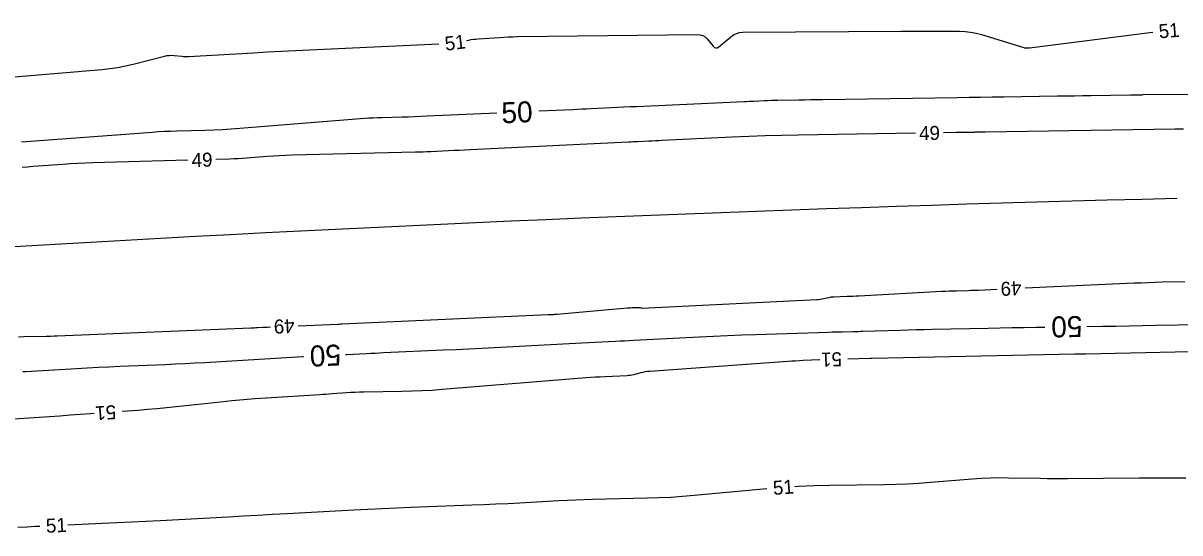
# Model space of a CAD drawing. Extents: x 2384780 to 2405861, y 547869 to 573706.
# Drawn here: x 2397000.5 to 2397165.8, y 552577.4 to 552650.3 of the extents above; entities that cross this region are included whole.
import ezdxf

# ---------------------------------------------------------------- set-up
doc = ezdxf.new("R2010")
doc.units = 0
for name, color, linetype in [('Old_Level_5', 7, 'Continuous'), ('Old_Level_60', 7, 'Continuous'), ('Old_Level_61', 7, 'Continuous')]:
    doc.layers.add(name, color=color, linetype=linetype)

msp = doc.modelspace()

# ---------------------------------------------------------------- linework, layer by layer
at = {"layer": 'Old_Level_5'}
msp.add_arc((2397284.94953, 547741.42709), 4885.24931, 91.40220833, 95.16482222, dxfattribs=at)
at = {"layer": 'Old_Level_60'}
for points in [[(2397063.8685, 552647.7875), (2397064.20125, 552647.849), (2397064.532, 552647.90525), (2397064.86375, 552647.9525), (2397065.197, 552647.99025), (2397065.53125, 552648.019), (2397068.569, 552648.237), (2397069.22025, 552648.27875), (2397069.87175, 552648.31075), (2397070.52375, 552648.33275), (2397071.176, 552648.34525), (2397096.86475, 552648.63775), (2397097.262, 552648.60175), (2397097.6215, 552648.4845), (2397097.943, 552648.28575), (2397098.227, 552648.00575), (2397099.0925, 552646.95775), (2397099.28275, 552646.78475), (2397099.4825, 552646.7145), (2397099.6915, 552646.7475), (2397099.90975, 552646.88325), (2397101.634, 552648.3305), (2397102.0175, 552648.60225), (2397102.42925, 552648.79725), (2397102.86925, 552648.91575), (2397103.3375, 552648.9575), (2397125.966, 552649.12), (2397127.1115, 552649.1265), (2397128.257, 552649.12875), (2397129.4025, 552649.127), (2397130.54825, 552649.1215), (2397134.29025, 552649.09725), (2397135.088, 552649.06325), (2397135.87675, 552648.9725), (2397136.657, 552648.82425), (2397137.42825, 552648.61925), (2397143.4655, 552646.77975), (2397143.545, 552646.75875), (2397143.625, 552646.74425), (2397143.70625, 552646.73575), (2397143.78825, 552646.73375), (2397144.0575, 552646.73725), (2397144.115, 552646.73875), (2397144.1725, 552646.742), (2397144.23, 552646.74675), (2397144.28725, 552646.75325), (2397161.45775, 552648.93525), (2397161.892, 552648.98125)], [(2396986.7625, 552641.56225), (2397011.782, 552643.653), (2397012.91375, 552643.77125), (2397014.0375, 552643.9365), (2397015.1535, 552644.1485), (2397016.26175, 552644.4075), (2397020.751, 552645.55525), (2397021.084, 552645.62475), (2397021.41875, 552645.664), (2397021.756, 552645.67275), (2397022.09525, 552645.651), (2397023.207, 552645.53075), (2397023.44525, 552645.50975), (2397023.684, 552645.499), (2397023.92275, 552645.498), (2397024.162, 552645.50675), (2397033.461, 552646.045), (2397035.454, 552646.1575), (2397037.447, 552646.26375), (2397039.4405, 552646.36425), (2397041.43425, 552646.45875), (2397059.90375, 552647.30675)], [(2397166.28525, 552635.13725), (2397165.67075, 552635.1275), (2397165.05625, 552635.11775), (2397137.9875, 552634.6885), (2397137.81225, 552634.68575), (2397137.63675, 552634.683), (2397137.4615, 552634.68025), (2397137.28625, 552634.67775), (2397136.71325, 552634.66925), (2397136.5905, 552634.6675), (2397136.46775, 552634.66575), (2397136.345, 552634.66375), (2397136.22225, 552634.662), (2397134.91175, 552634.64275), (2397134.631, 552634.6385), (2397134.35025, 552634.63425), (2397134.06925, 552634.63), (2397133.7885, 552634.62575), (2397132.00375, 552634.5975)], [(2397128.00425, 552634.5345), (2397111.26875, 552634.27075), (2397108.91075, 552634.224), (2397106.55325, 552634.15775), (2397104.1965, 552634.072), (2397101.8405, 552633.967), (2397091.7965, 552633.47775), (2397091.3215, 552633.45475), (2397090.84675, 552633.43225), (2397090.37175, 552633.41025), (2397089.89675, 552633.3885), (2397088.345, 552633.31875), (2397088.0125, 552633.3035), (2397087.68, 552633.28825), (2397087.3475, 552633.2725), (2397087.01525, 552633.2565), (2397064.379, 552632.15625), (2397063.606, 552632.119), (2397062.83275, 552632.08225), (2397062.05975, 552632.04625), (2397061.2865, 552632.011), (2397058.76075, 552631.89675), (2397058.2195, 552631.87375), (2397057.678, 552631.8535), (2397057.1365, 552631.83625), (2397056.595, 552631.82175), (2397038.96275, 552631.398), (2397038.072, 552631.3705), (2397037.182, 552631.3305), (2397036.29275, 552631.278), (2397035.404, 552631.2135), (2397032.502, 552630.98175), (2397031.88, 552630.93625), (2397031.2575, 552630.89875), (2397030.6345, 552630.8695), (2397030.01125, 552630.84825), (2397028.087, 552630.79525)], [(2397024.0885, 552630.68525), (2397010.50725, 552630.3115), (2397009.42775, 552630.27525), (2397008.34875, 552630.226), (2397007.27025, 552630.164), (2397006.19275, 552630.08875), (2397002.6735, 552629.822), (2397001.91925, 552629.765), (2397001.16525, 552629.7075), (2397000.41125, 552629.65)], [(2397039.848, 552607.0325), (2397045.47075, 552607.2615), (2397045.53575, 552607.26425), (2397045.60075, 552607.26725), (2397045.66575, 552607.2705), (2397045.73075, 552607.274), (2397045.943, 552607.2855), (2397045.9885, 552607.288), (2397046.034, 552607.29025), (2397046.0795, 552607.2925), (2397046.125, 552607.2945), (2397075.5225, 552608.6205), (2397075.5295, 552608.621), (2397075.53625, 552608.62125), (2397075.543, 552608.6215), (2397075.55, 552608.622), (2397075.57225, 552608.62325), (2397075.577, 552608.6235), (2397075.58175, 552608.62375), (2397075.5865, 552608.624), (2397075.59125, 552608.624), (2397076.2235, 552608.65225), (2397076.359, 552608.65925), (2397076.49425, 552608.6675), (2397076.6295, 552608.67725), (2397076.7645, 552608.6885), (2397086.8735, 552609.5845), (2397087.07075, 552609.6005), (2397087.268, 552609.614), (2397087.4655, 552609.625), (2397087.66325, 552609.633), (2397088.4975, 552609.66225), (2397088.5415, 552609.6615), (2397088.58475, 552609.6565), (2397088.627, 552609.647), (2397088.66875, 552609.63325), (2397088.80375, 552609.58075), (2397088.83275, 552609.571), (2397088.8625, 552609.56475), (2397088.89275, 552609.5615), (2397088.9235, 552609.56125), (2397113.92475, 552610.78275), (2397114.16575, 552610.8), (2397114.40525, 552610.8275), (2397114.6435, 552610.86575), (2397114.88, 552610.9145), (2397115.651, 552611.09125), (2397115.8165, 552611.125), (2397115.98325, 552611.151), (2397116.151, 552611.16875), (2397116.32, 552611.17875), (2397118.244, 552611.246), (2397118.65625, 552611.26125), (2397119.0685, 552611.27875), (2397119.48075, 552611.29775), (2397119.89275, 552611.319), (2397131.7775, 552611.956), (2397132.29525, 552611.982), (2397132.81325, 552612.0045), (2397133.33125, 552612.0235), (2397133.84925, 552612.039), (2397135.54225, 552612.084), (2397135.905, 552612.0945), (2397136.26775, 552612.1065), (2397136.63025, 552612.1205), (2397136.993, 552612.136), (2397139.6605, 552612.257)], [(2397143.6565, 552612.438), (2397159.24325, 552613.144), (2397160.24, 552613.1865), (2397161.23675, 552613.224), (2397162.2335, 552613.25675), (2397163.23075, 552613.28425), (2397166.48825, 552613.366)], [(2396999.895, 552605.468), (2397000.64475, 552605.47825), (2397003.82775, 552605.52125), (2397003.9855, 552605.5245), (2397004.143, 552605.52925), (2397004.3005, 552605.536), (2397004.458, 552605.5445), (2397004.9725, 552605.57525), (2397005.08275, 552605.5815), (2397005.193, 552605.58725), (2397005.30325, 552605.59275), (2397005.4135, 552605.5975), (2397033.0825, 552606.7275), (2397033.31575, 552606.7375), (2397033.549, 552606.74875), (2397033.782, 552606.761), (2397034.01525, 552606.77425), (2397034.7765, 552606.81975), (2397034.93975, 552606.829), (2397035.103, 552606.8375), (2397035.26625, 552606.84525), (2397035.4295, 552606.8525), (2397035.85125, 552606.8695)], [(2397114.36325, 552602.17725), (2397111.9855, 552602.049), (2397111.436, 552602.01825), (2397110.88675, 552601.98525), (2397110.33725, 552601.94975), (2397109.78825, 552601.91175), (2397090.043, 552600.5075), (2397089.717, 552600.47675), (2397089.39375, 552600.431), (2397089.07275, 552600.3705), (2397088.75425, 552600.29475), (2397087.71775, 552600.0235), (2397087.49475, 552599.97125), (2397087.27, 552599.93075), (2397087.04325, 552599.9025), (2397086.815, 552599.886), (2397083.661, 552599.7415), (2397082.98525, 552599.7075), (2397082.31, 552599.66775), (2397081.635, 552599.622), (2397080.9605, 552599.5705), (2397060.37575, 552597.90625), (2397058.94775, 552597.8025), (2397057.5185, 552597.722), (2397056.08825, 552597.66475), (2397054.65675, 552597.631), (2397049.23075, 552597.54675), (2397048.60275, 552597.53275), (2397047.97525, 552597.51), (2397047.348, 552597.4785), (2397046.721, 552597.43825), (2397044.67375, 552597.293), (2397044.235, 552597.26225), (2397043.79625, 552597.23225), (2397043.3575, 552597.203), (2397042.91875, 552597.1745), (2397035.2695, 552596.683), (2397033.63125, 552596.56875), (2397031.9945, 552596.43725), (2397030.359, 552596.288), (2397028.72525, 552596.121), (2397022.38225, 552595.439), (2397021.0225, 552595.2985), (2397019.66175, 552595.1695), (2397018.3, 552595.05175), (2397016.937, 552594.94575), (2397014.6885, 552594.78)], [(2397179.9865, 552603.58425), (2397152.36075, 552602.9955), (2397152.20075, 552602.99225), (2397152.041, 552602.98925), (2397151.881, 552602.9865), (2397151.721, 552602.98425), (2397151.19875, 552602.97675), (2397151.08675, 552602.975), (2397150.97475, 552602.973), (2397150.863, 552602.971), (2397150.751, 552602.96875), (2397121.7965, 552602.34675), (2397121.7695, 552602.34625), (2397121.74275, 552602.3455), (2397121.71575, 552602.34475), (2397121.689, 552602.344), (2397121.601, 552602.34125), (2397121.58225, 552602.34075), (2397121.5635, 552602.34025), (2397121.5445, 552602.33975), (2397121.52575, 552602.33925), (2397118.362, 552602.27175)], [(2397010.6995, 552594.48575), (2397010.148, 552594.44525), (2397008.693, 552594.33925), (2397007.238, 552594.23575), (2397005.78275, 552594.13475), (2397004.32725, 552594.0365), (2396997.717, 552593.5955)], [(2397110.76675, 552584.066), (2397111.29025, 552584.099), (2397113.53175, 552584.19575), (2397115.7755, 552584.24925), (2397123.52825, 552584.35825), (2397125.189, 552584.39575), (2397126.84825, 552584.46125), (2397128.506, 552584.55525), (2397130.16275, 552584.67725), (2397136.14875, 552585.16925), (2397137.432, 552585.25825), (2397138.71625, 552585.31425), (2397140.0015, 552585.3375), (2397141.28775, 552585.32775), (2397145.82475, 552585.23575), (2397146.79675, 552585.2195), (2397147.769, 552585.2105), (2397148.7415, 552585.20875), (2397149.71375, 552585.21425), (2397160.0085, 552585.30925), (2397162.2145, 552585.3205), (2397164.42025, 552585.31425), (2397166.626, 552585.28975)], [(2397006.92725, 552578.588), (2397011.8985, 552578.8115), (2397013.95275, 552578.90625), (2397016.00675, 552579.00625), (2397018.0605, 552579.111), (2397020.114, 552579.22075), (2397029.89225, 552579.75575), (2397031.98775, 552579.87025), (2397034.083, 552579.985), (2397036.1785, 552580.09975), (2397038.27375, 552580.21425), (2397047.76275, 552580.73325), (2397049.7965, 552580.84025), (2397051.83025, 552580.93825), (2397053.86475, 552581.02725), (2397055.8995, 552581.1075), (2397064.643, 552581.43375), (2397066.35375, 552581.50125), (2397068.06425, 552581.576), (2397069.7745, 552581.65825), (2397071.48425, 552581.74775), (2397077.06925, 552582.052), (2397078.26625, 552582.1125), (2397079.4635, 552582.164), (2397080.66125, 552582.2065), (2397081.85925, 552582.2395), (2397089.68575, 552582.426), (2397091.362, 552582.48), (2397093.0365, 552582.56275), (2397094.7095, 552582.67375), (2397096.38075, 552582.8135), (2397106.77775, 552583.771)], [(2396999.8045, 552578.255), (2397001.05775, 552578.321), (2397002.3115, 552578.3805), (2397002.93125, 552578.4085)]]:
    msp.add_lwpolyline(points, dxfattribs=at)
at = {"layer": 'Old_Level_61'}
for points in [[(2397174.17125, 552640.12675), (2397160.503, 552640.00075), (2397160.32575, 552639.999), (2397160.14825, 552639.997), (2397159.97075, 552639.9945), (2397159.7935, 552639.99175), (2397159.214, 552639.98275), (2397159.09, 552639.98075), (2397158.96575, 552639.97875), (2397158.8415, 552639.97675), (2397158.7175, 552639.97475), (2397153.108, 552639.88575), (2397151.906, 552639.867), (2397150.704, 552639.8485), (2397149.502, 552639.83025), (2397148.3, 552639.81225), (2397140.604, 552639.699), (2397138.95475, 552639.67475), (2397137.30575, 552639.6505), (2397135.6565, 552639.62625), (2397134.0075, 552639.602), (2397114.7275, 552639.3185), (2397113.8815, 552639.30575), (2397113.0355, 552639.293), (2397112.18975, 552639.28), (2397111.34375, 552639.26675), (2397108.353, 552639.21975), (2397107.87475, 552639.21025), (2397107.3965, 552639.19675), (2397106.91825, 552639.1795), (2397106.44025, 552639.158), (2397104.879, 552639.082), (2397104.5445, 552639.066), (2397104.21, 552639.05), (2397103.8755, 552639.0345), (2397103.54075, 552639.01925), (2397088.14525, 552638.32575), (2397087.2465, 552638.285), (2397086.3475, 552638.24325), (2397085.44875, 552638.20075), (2397084.55, 552638.1575), (2397081.614, 552638.01475), (2397080.985, 552637.9845), (2397080.35575, 552637.95475), (2397079.7265, 552637.92525), (2397079.09725, 552637.89675), (2397074.21275, 552637.67575)], [(2397068.219, 552637.4045), (2397058.212, 552636.952), (2397057.32575, 552636.91425), (2397056.4395, 552636.88125), (2397055.553, 552636.85275), (2397054.6665, 552636.82925), (2397051.77, 552636.7595), (2397051.14975, 552636.74025), (2397050.52975, 552636.7125), (2397049.91, 552636.676), (2397049.291, 552636.631), (2397031.47475, 552635.209), (2397030.23775, 552635.1185), (2397028.99975, 552635.044), (2397027.761, 552634.98575), (2397026.52125, 552634.9435), (2397022.47025, 552634.832), (2397021.60225, 552634.80275), (2397020.735, 552634.76325), (2397019.86825, 552634.71325), (2397019.00225, 552634.653), (2397000.32825, 552633.23825)], [(2397152.493, 552606.93325), (2397154.72325, 552606.96525), (2397156.6275, 552606.99425), (2397158.53175, 552607.0265), (2397160.43575, 552607.06225), (2397162.34, 552607.10125), (2397168.56, 552607.23375)], [(2397046.58, 552602.9025), (2397046.767, 552602.91225), (2397049.5995, 552603.06675), (2397050.2065, 552603.09925), (2397050.8135, 552603.13), (2397051.42075, 552603.15975), (2397052.028, 552603.18775), (2397060.561, 552603.57275), (2397062.38925, 552603.65725), (2397064.2175, 552603.74575), (2397066.0455, 552603.8385), (2397067.87325, 552603.93525), (2397078.5335, 552604.51175), (2397079.44725, 552604.56), (2397080.361, 552604.60625), (2397081.275, 552604.65025), (2397082.189, 552604.69225), (2397085.175, 552604.8255), (2397085.815, 552604.855), (2397086.45475, 552604.88575), (2397087.09425, 552604.918), (2397087.734, 552604.95175), (2397097.1345, 552605.45825), (2397099.14925, 552605.56125), (2397101.16425, 552605.65275), (2397103.18, 552605.73275), (2397105.196, 552605.80125), (2397115.5955, 552606.126), (2397116.0815, 552606.1405), (2397116.5675, 552606.15375), (2397117.0535, 552606.166), (2397117.53975, 552606.177), (2397119.1275, 552606.211), (2397119.46775, 552606.2185), (2397119.808, 552606.22725), (2397120.14825, 552606.2365), (2397120.4885, 552606.24675), (2397125.83125, 552606.41375), (2397126.976, 552606.44825), (2397128.121, 552606.47975), (2397129.266, 552606.5085), (2397130.41125, 552606.5345), (2397138.39925, 552606.70625), (2397140.111, 552606.7415), (2397141.82275, 552606.7735), (2397143.5345, 552606.80275), (2397145.2465, 552606.829), (2397146.4935, 552606.84675)], [(2397000.47975, 552600.48325), (2397000.707, 552600.49275), (2397000.93425, 552600.50525), (2397008.15475, 552600.93725), (2397009.70225, 552601.02625), (2397011.25025, 552601.10775), (2397012.7985, 552601.182), (2397014.347, 552601.249), (2397020.88075, 552601.51575), (2397022.28075, 552601.57625), (2397023.68025, 552601.64325), (2397025.0795, 552601.71675), (2397026.4785, 552601.79675), (2397039.69325, 552602.58425), (2397040.3955, 552602.62425), (2397040.586, 552602.63425)]]:
    msp.add_lwpolyline(points, dxfattribs=at)

# ---------------------------------------------------------------- texts
at = {"layer": 'Old_Level_60'}
for s, rotation, p in [('51', 4.3473, (2397162.8275, 552648.09125)), ('51', 6.9127583, (2397060.89275, 552646.31775)), ('49', 0.9027694, (2397128.53975, 552633.54275)), ('49', 1.5765111, (2397024.6355, 552629.7)), ('49', 182.5934722, (2397143.092, 552613.41325)), ('49', 182.3330083, (2397039.288, 552608.0105)), ('51', 181.35245, (2397117.47225, 552603.2555)), ('51', 184.2160528, (2397013.75125, 552595.7135)), ('51', 4.2311833, (2397107.71425, 552582.8545)), ('51', 2.5733, (2397003.8415, 552577.4485))]:
    msp.add_text(s, height=2, rotation=rotation, dxfattribs=at).set_placement(p)
at = {"layer": 'Old_Level_61'}
for rotation, p in [(2.589875, (2397068.924, 552635.935)), (180.8239417, (2397151.8335, 552608.42375)), (182.5613833, (2397045.8755, 552604.37325))]:
    msp.add_text('50', height=3, rotation=rotation, dxfattribs=at).set_placement(p)

doc.saveas('drawing.dxf')
